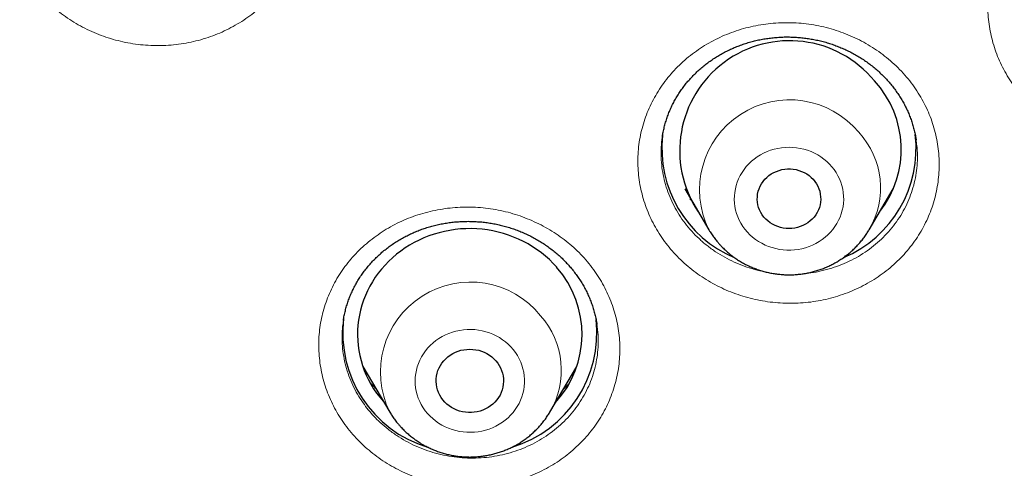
# Model space of a CAD drawing. Header units: millimetres. Extents: x 8 to 436, y 12 to 764.
# Tile 466 of 656: x 196.23 to 209.38, y 685.33 to 691.32. Entities that reach past the tile are written whole.
import ezdxf

# ---------------------------------------------------------------- set-up
doc = ezdxf.new("R2010")
doc.units = ezdxf.units.MM

msp = doc.modelspace()

# ---------------------------------------------------------------- linework, layer by layer
at = {"color": 7, "linetype": 'Continuous', "lineweight": 30}
for p, q in [((204.811, 689.757), (204.811, 689.755)), ((208.198, 689.715), (208.198, 689.716)), ((205.11, 689.059), (205.432, 688.513)), ((207.571, 688.513), (207.894, 689.059)), ((205.202, 688.903), (205.177, 688.927)), ((205.433, 688.511), (205.432, 688.513)), ((207.571, 688.513), (207.57, 688.51)), ((203.935, 687.25), (203.935, 687.253)), ((200.81, 686.691), (201.169, 686.081)), ((203.309, 686.081), (203.668, 686.691)), ((201.171, 686.078), (201.169, 686.081))]:
    msp.add_line(p, q, dxfattribs=at)
at = {"color": 252, "linetype": 'Continuous', "lineweight": 0}
msp.add_line((207.826, 688.923), (207.794, 688.89), dxfattribs=at)
at = {"color": 252, "linetype": 'Continuous', "lineweight": 0, "flags": 128}
for points in [[(205.946, 688.483), (205.98, 688.448), (206.016, 688.415), (206.055, 688.385), (206.096, 688.357), (206.139, 688.333), (206.183, 688.31), (206.23, 688.291), (206.277, 688.275), (206.325, 688.262), (206.375, 688.252), (206.425, 688.246), (206.475, 688.242), (206.525, 688.242), (206.576, 688.245), (206.626, 688.252), (206.675, 688.261), (206.724, 688.274), (206.771, 688.29), (206.817, 688.309), (206.862, 688.331), (206.905, 688.356), (206.946, 688.383), (206.985, 688.414), (207.022, 688.446), (207.056, 688.481), (207.087, 688.518), (207.116, 688.557), (207.142, 688.598), (207.165, 688.64), (207.184, 688.684), (207.2, 688.728), (207.213, 688.774), (207.223, 688.821), (207.229, 688.868), (207.232, 688.915), (207.231, 688.962), (207.227, 689.01), (207.219, 689.056), (207.208, 689.103), (207.194, 689.148), (207.176, 689.192), (207.155, 689.235), (207.131, 689.277), (207.104, 689.317), (207.074, 689.355), (207.041, 689.391), (207.006, 689.425), (206.968, 689.457), (206.928, 689.486), (206.886, 689.512), (206.842, 689.535), (206.797, 689.556), (206.75, 689.574), (206.702, 689.588), (206.653, 689.6), (206.604, 689.608), (206.554, 689.613), (206.503, 689.615), (206.453, 689.613), (206.403, 689.608), (206.353, 689.6), (206.304, 689.589), (206.256, 689.575), (206.209, 689.557), (206.163, 689.537), (206.12, 689.513), (206.078, 689.487), (206.038, 689.458), (206, 689.427), (205.964, 689.393), (205.931, 689.357), (205.901, 689.319), (205.874, 689.279), (205.85, 689.238), (205.829, 689.195), (205.811, 689.151), (205.796, 689.105), (205.785, 689.059), (205.777, 689.012), (205.772, 688.965), (205.771, 688.918), (205.774, 688.87), (205.78, 688.823), (205.789, 688.777), (205.802, 688.731), (205.818, 688.686), (205.838, 688.642), (205.86, 688.6), (205.886, 688.559), (205.914, 688.52), (205.946, 688.483)], [(201.674, 686.061), (201.708, 686.026), (201.744, 685.993), (201.782, 685.962), (201.822, 685.933), (201.865, 685.908), (201.909, 685.885), (201.954, 685.865), (202.002, 685.848), (202.05, 685.834), (202.099, 685.823), (202.149, 685.816), (202.199, 685.811), (202.249, 685.811), (202.3, 685.813), (202.35, 685.818), (202.399, 685.827), (202.448, 685.839), (202.496, 685.854), (202.542, 685.872), (202.588, 685.894), (202.631, 685.918), (202.673, 685.944), (202.712, 685.974), (202.749, 686.006), (202.784, 686.04), (202.817, 686.076), (202.846, 686.115), (202.873, 686.155), (202.896, 686.197), (202.917, 686.24), (202.934, 686.285), (202.948, 686.33), (202.958, 686.377), (202.965, 686.424), (202.969, 686.471), (202.969, 686.518), (202.966, 686.566), (202.959, 686.613), (202.949, 686.659), (202.935, 686.705), (202.918, 686.749), (202.898, 686.793), (202.875, 686.835), (202.849, 686.875), (202.819, 686.914), (202.787, 686.95), (202.753, 686.985), (202.716, 687.017), (202.676, 687.047), (202.635, 687.074), (202.592, 687.098), (202.547, 687.119), (202.5, 687.138), (202.453, 687.153), (202.404, 687.166), (202.354, 687.175), (202.304, 687.181), (202.254, 687.183), (202.204, 687.182), (202.153, 687.179), (202.104, 687.171), (202.054, 687.161), (202.006, 687.147), (201.959, 687.131), (201.913, 687.111), (201.869, 687.088), (201.826, 687.063), (201.786, 687.035), (201.747, 687.004), (201.711, 686.971), (201.677, 686.936), (201.647, 686.898), (201.619, 686.859), (201.593, 686.818), (201.571, 686.775), (201.553, 686.731), (201.537, 686.686), (201.525, 686.64), (201.516, 686.594), (201.511, 686.546), (201.509, 686.499), (201.51, 686.452), (201.515, 686.405), (201.524, 686.358), (201.536, 686.312), (201.551, 686.267), (201.569, 686.223), (201.591, 686.18), (201.616, 686.139), (201.644, 686.099), (201.674, 686.061)], [(201.182, 686.06), (201.182, 686.06), (201.171, 686.078)]]:
    msp.add_lwpolyline(points, dxfattribs=at)
at = {"color": 7, "linetype": 'Continuous', "lineweight": 30, "flags": 128}
for points in [[(206.824, 689.187), (206.848, 689.158), (206.869, 689.127), (206.886, 689.095), (206.901, 689.062), (206.912, 689.027), (206.92, 688.991), (206.924, 688.955), (206.925, 688.919), (206.923, 688.883), (206.917, 688.847), (206.907, 688.812), (206.894, 688.778), (206.878, 688.745), (206.859, 688.714), (206.836, 688.684), (206.811, 688.656), (206.784, 688.631), (206.754, 688.608), (206.722, 688.588), (206.688, 688.571), (206.653, 688.556), (206.616, 688.545), (206.578, 688.537), (206.54, 688.532), (206.502, 688.53), (206.463, 688.532), (206.425, 688.537), (206.387, 688.545), (206.351, 688.556), (206.315, 688.571), (206.281, 688.588), (206.249, 688.608), (206.22, 688.631), (206.192, 688.656), (206.167, 688.684), (206.145, 688.714), (206.125, 688.745), (206.109, 688.778), (206.096, 688.812), (206.087, 688.847), (206.081, 688.883), (206.078, 688.919), (206.079, 688.955), (206.083, 688.991), (206.091, 689.027), (206.102, 689.062), (206.117, 689.095), (206.135, 689.127), (206.155, 689.158), (206.179, 689.187), (206.205, 689.213), (206.234, 689.237), (206.265, 689.259), (206.298, 689.278), (206.333, 689.293), (206.369, 689.306), (206.406, 689.316), (206.444, 689.323), (206.482, 689.326), (206.521, 689.326), (206.559, 689.323), (206.597, 689.316), (206.634, 689.306), (206.67, 689.293), (206.705, 689.278), (206.738, 689.259), (206.769, 689.237), (206.798, 689.213), (206.824, 689.187)], [(203.399, 688.014), (203.351, 688.065), (203.301, 688.115), (203.249, 688.162), (203.194, 688.206), (203.137, 688.248), (203.078, 688.288), (203.017, 688.324), (202.954, 688.358), (202.89, 688.389), (202.824, 688.417), (202.756, 688.442), (202.688, 688.464), (202.618, 688.483), (202.547, 688.499), (202.476, 688.511), (202.404, 688.52), (202.332, 688.526), (202.259, 688.529), (202.187, 688.528), (202.115, 688.524), (202.043, 688.517), (201.971, 688.506), (201.9, 688.492), (201.83, 688.475), (201.761, 688.455), (201.692, 688.432), (201.626, 688.406), (201.56, 688.376), (201.496, 688.344), (201.434, 688.309), (201.374, 688.271), (201.316, 688.23), (201.26, 688.187), (201.206, 688.141), (201.155, 688.093), (201.106, 688.043), (201.06, 687.99), (201.016, 687.936), (200.976, 687.879), (200.938, 687.821), (200.904, 687.761), (200.872, 687.7), (200.844, 687.637), (200.819, 687.573), (200.797, 687.508), (200.779, 687.442), (200.764, 687.375), (200.753, 687.308), (200.745, 687.241), (200.74, 687.173), (200.739, 687.104), (200.742, 687.036), (200.748, 686.968), (200.757, 686.901), (200.77, 686.834), (200.787, 686.768), (200.806, 686.702), (200.829, 686.637), (200.856, 686.574), (200.886, 686.512), (200.918, 686.451), (200.954, 686.392), (200.993, 686.334), (201.035, 686.279), (201.08, 686.225), (201.095, 686.208)], [(202.587, 686.765), (202.611, 686.735), (202.632, 686.703), (202.65, 686.67), (202.664, 686.635), (202.676, 686.599), (202.684, 686.563), (202.688, 686.525), (202.689, 686.488), (202.686, 686.451), (202.68, 686.414), (202.671, 686.377), (202.658, 686.342), (202.642, 686.308), (202.622, 686.275), (202.6, 686.244), (202.575, 686.215), (202.547, 686.188), (202.517, 686.164), (202.484, 686.142), (202.45, 686.123), (202.414, 686.107), (202.377, 686.094), (202.338, 686.084), (202.299, 686.078), (202.26, 686.074), (202.22, 686.074), (202.18, 686.078), (202.141, 686.084), (202.103, 686.094), (202.065, 686.107), (202.029, 686.123), (201.995, 686.142), (201.962, 686.163), (201.932, 686.188), (201.904, 686.214), (201.879, 686.243), (201.857, 686.274), (201.837, 686.307), (201.821, 686.341), (201.808, 686.376), (201.798, 686.413), (201.792, 686.45), (201.789, 686.487), (201.79, 686.524), (201.794, 686.562), (201.802, 686.598), (201.813, 686.634), (201.828, 686.669), (201.846, 686.702), (201.867, 686.734), (201.89, 686.764), (201.917, 686.792), (201.946, 686.818), (201.977, 686.841), (202.011, 686.861), (202.046, 686.879), (202.083, 686.893), (202.12, 686.905), (202.159, 686.913), (202.199, 686.918), (202.238, 686.92), (202.278, 686.918), (202.318, 686.913), (202.357, 686.905), (202.394, 686.894), (202.431, 686.879), (202.466, 686.862), (202.5, 686.841), (202.531, 686.818), (202.56, 686.793), (202.587, 686.765)]]:
    msp.add_lwpolyline(points, dxfattribs=at)
at = {"color": 7, "linetype": 'Continuous', "lineweight": 30}
for centre, radius, start, end in [((206.509, 689.569), 1.467, 39.3545, 213.7053), ((206.655, 689.586), 1.346, 321.9132, 42.7385), ((206.386, 689.6), 1.582, 173.6728, 247.3288), ((206.617, 689.6), 1.582, 292.7793, 6.6884), ((202.39, 687.119), 1.348, 317.4631, 41.5745), ((202.135, 687.137), 1.593, 173.0275, 253.2314), ((202.339, 687.14), 1.597, 286.9807, 6.2789)]:
    msp.add_arc(centre, radius, start, end, dxfattribs=at)
at = {"color": 252, "linetype": 'Continuous', "lineweight": 0}
for centre, radius, start, end in [((206.509, 689.046), 1.202, 39.7668, 206.3464), ((206.628, 689.071), 1.096, 329.4124, 42.7757), ((202.247, 686.614), 1.202, 38.7955, 206.2832), ((202.366, 686.639), 1.095, 329.4246, 41.6655)]:
    msp.add_arc(centre, radius, start, end, dxfattribs=at)
at = {"color": 7, "linetype": 'Continuous', "lineweight": 30}
for points, knots in [([(228.82, 667.839), (227.618, 667.945), (225.213, 668.158), (221.655, 668.822), (218.163, 669.733), (214.788, 670.9), (211.549, 672.303), (208.463, 673.927), (205.522, 675.774), (202.745, 677.831), (200.147, 680.088), (197.747, 682.528), (195.557, 685.138), (193.592, 687.902), (191.863, 690.802), (190.383, 693.82), (189.158, 696.939), (188.198, 700.138), (187.508, 703.397), (187.093, 706.698), (186.954, 710.019), (187.093, 713.34), (187.508, 716.641), (188.198, 719.901), (189.158, 723.1), (190.383, 726.218), (191.863, 729.236), (193.592, 732.136), (195.557, 734.9), (197.747, 737.51), (200.147, 739.951), (202.745, 742.207), (205.522, 744.265), (208.463, 746.111), (211.549, 747.735), (214.762, 749.127), (218.08, 750.277), (221.484, 751.179), (224.953, 751.828), (228.466, 752.218), (232, 752.349), (235.534, 752.218), (239.047, 751.828), (242.516, 751.179), (245.92, 750.277), (249.238, 749.127), (252.451, 747.735), (255.537, 746.111), (258.478, 744.265), (261.255, 742.207), (263.853, 739.951), (266.253, 737.51), (268.443, 734.9), (270.408, 732.136), (272.137, 729.236), (273.617, 726.218), (274.842, 723.1), (275.802, 719.901), (276.492, 716.641), (276.907, 713.34), (277.046, 710.019), (276.907, 706.698), (276.492, 703.397), (275.802, 700.138), (274.842, 696.939), (273.617, 693.82), (272.137, 690.802), (270.408, 687.902), (268.443, 685.138), (266.253, 682.528), (263.853, 680.088), (261.255, 677.831), (258.478, 675.774), (255.537, 673.927), (252.451, 672.303), (249.212, 670.9), (245.837, 669.733), (242.345, 668.822), (238.787, 668.158), (236.382, 667.945), (235.18, 667.839)], [0, 0, 0, 0, 0.013106, 0.026212, 0.039318, 0.052424, 0.065212, 0.078, 0.090788, 0.103576, 0.116364, 0.129151, 0.141939, 0.154727, 0.167515, 0.180303, 0.193091, 0.205879, 0.218667, 0.231454, 0.244242, 0.25703, 0.269818, 0.282606, 0.295394, 0.308182, 0.32097, 0.333758, 0.346545, 0.359333, 0.372121, 0.384909, 0.397697, 0.410485, 0.423273, 0.436061, 0.448848, 0.461636, 0.474424, 0.487212, 0.5, 0.512788, 0.525576, 0.538364, 0.551152, 0.563939, 0.576727, 0.589515, 0.602303, 0.615091, 0.627879, 0.640667, 0.653455, 0.666242, 0.67903, 0.691818, 0.704606, 0.717394, 0.730182, 0.74297, 0.755758, 0.768546, 0.781333, 0.794121, 0.806909, 0.819697, 0.832485, 0.845273, 0.858061, 0.870849, 0.883636, 0.896424, 0.909212, 0.922, 0.934788, 0.947576, 0.960682, 0.973788, 0.986894, 1, 1, 1, 1]), ([(184.502, 710.809), (184.502, 710.793), (184.502, 710.759), (184.501, 710.704), (184.501, 710.643), (184.501, 710.579), (184.502, 710.511), (184.502, 710.44), (184.502, 710.367), (184.503, 710.297), (184.503, 710.219), (184.504, 710.135), (184.505, 710.046), (184.506, 709.972), (184.507, 709.912), (184.508, 709.866), (184.509, 709.828), (184.51, 709.791), (184.51, 709.751), (184.511, 709.704), (184.513, 709.646), (184.514, 709.576), (184.516, 709.499), (184.518, 709.419), (184.521, 709.34), (184.523, 709.262), (184.526, 709.172), (184.53, 709.07), (184.534, 708.956), (184.539, 708.836), (184.545, 708.707), (184.551, 708.564), (184.559, 708.412), (184.568, 708.251), (184.577, 708.081), (184.587, 707.933), (184.595, 707.812), (184.601, 707.724), (184.606, 707.646), (184.611, 707.577), (184.615, 707.518), (184.619, 707.469), (184.622, 707.429), (184.624, 707.399), (184.626, 707.372), (184.628, 707.344), (184.631, 707.31), (184.634, 707.27), (184.638, 707.223), (184.642, 707.167), (184.648, 707.104), (184.654, 707.033), (184.661, 706.953), (184.668, 706.864), (184.677, 706.765), (184.687, 706.657), (184.698, 706.542), (184.71, 706.42), (184.734, 706.188), (184.771, 705.842), (184.826, 705.382), (184.873, 705.022), (184.908, 704.764), (184.93, 704.611), (184.952, 704.459), (184.974, 704.314), (184.994, 704.179), (185.013, 704.056), (185.029, 703.958), (185.041, 703.881), (185.05, 703.824), (185.059, 703.772), (185.066, 703.726), (185.072, 703.689), (185.077, 703.662), (185.08, 703.644), (185.083, 703.627), (185.086, 703.608), (185.091, 703.579), (185.098, 703.537), (185.107, 703.481), (185.119, 703.414), (185.132, 703.336), (185.148, 703.248), (185.164, 703.154), (185.182, 703.056), (185.2, 702.957), (185.234, 702.772), (185.286, 702.5), (185.37, 702.077), (185.473, 701.587), (185.598, 701.031), (185.72, 700.518), (185.838, 700.052), (185.918, 699.743), (185.971, 699.547), (185.993, 699.465), (186.014, 699.388), (186.033, 699.317), (186.052, 699.249), (186.07, 699.185), (186.087, 699.126), (186.1, 699.078), (186.11, 699.044), (186.116, 699.021), (186.12, 699.006), (186.125, 698.991), (186.13, 698.971), (186.138, 698.943), (186.15, 698.904), (186.163, 698.855), (186.18, 698.798), (186.199, 698.733), (186.221, 698.656), (186.248, 698.565), (186.279, 698.46), (186.313, 698.345), (186.351, 698.222), (186.389, 698.096), (186.45, 697.9), (186.532, 697.641), (186.635, 697.32), (186.739, 697.01), (186.841, 696.711), (186.941, 696.422), (187.041, 696.144), (187.138, 695.876), (187.223, 695.649), (187.294, 695.46), (187.352, 695.308), (187.409, 695.16), (187.465, 695.017), (187.52, 694.878), (187.573, 694.745), (187.625, 694.617), (187.673, 694.498), (187.718, 694.387), (187.76, 694.286), (187.801, 694.188), (187.84, 694.095), (187.876, 694.008), (187.908, 693.933), (187.933, 693.874), (187.953, 693.829), (187.967, 693.795), (187.978, 693.769), (187.988, 693.747), (187.997, 693.725), (188.01, 693.696), (188.025, 693.66), (188.045, 693.616), (188.067, 693.564), (188.093, 693.505), (188.12, 693.442), (188.149, 693.376), (188.179, 693.31), (188.233, 693.188), (188.314, 693.008), (188.423, 692.768), (188.538, 692.521), (188.658, 692.266), (188.784, 692.003), (188.924, 691.718), (189.077, 691.41), (189.244, 691.081), (189.418, 690.745), (189.607, 690.39), (189.81, 690.015), (189.985, 689.701), (190.118, 689.465), (190.206, 689.311), (190.292, 689.161), (190.381, 689.009), (190.47, 688.856), (190.562, 688.702), (190.649, 688.556), (190.731, 688.419), (190.809, 688.291), (190.873, 688.187), (190.922, 688.107), (190.958, 688.049), (190.99, 687.998), (191.017, 687.954), (191.038, 687.92), (191.055, 687.892), (191.071, 687.867), (191.089, 687.838), (191.111, 687.803), (191.137, 687.761), (191.169, 687.711), (191.208, 687.649), (191.254, 687.577), (191.305, 687.497), (191.362, 687.408), (191.424, 687.311), (191.493, 687.205), (191.567, 687.092), (191.646, 686.97), (191.732, 686.841), (191.824, 686.703), (191.922, 686.557), (192.046, 686.374), (192.195, 686.157), (192.367, 685.909), (192.615, 685.558), (192.941, 685.107), (193.349, 684.559), (193.68, 684.129), (193.93, 683.811), (194.096, 683.602), (194.263, 683.395), (194.431, 683.189), (194.597, 682.988), (194.764, 682.788), (194.929, 682.592), (195.092, 682.401), (195.25, 682.219), (195.372, 682.078), (195.461, 681.977), (195.518, 681.912), (195.574, 681.849), (195.629, 681.787), (195.681, 681.729), (195.729, 681.675), (195.771, 681.628), (195.807, 681.588), (195.837, 681.555), (195.86, 681.53), (195.877, 681.511), (195.893, 681.493), (195.912, 681.472), (195.934, 681.448), (195.964, 681.415), (196.002, 681.373), (196.051, 681.319), (196.107, 681.258), (196.171, 681.189), (196.243, 681.111), (196.324, 681.024), (196.412, 680.93), (196.508, 680.827), (196.604, 680.726), (196.699, 680.626), (196.792, 680.529), (196.89, 680.428), (196.992, 680.322), (197.17, 680.14), (197.42, 679.886), (197.744, 679.566), (198.111, 679.209), (198.523, 678.818), (198.98, 678.396), (199.436, 677.985), (199.893, 677.586), (200.348, 677.197), (200.803, 676.82), (201.182, 676.513), (201.483, 676.274), (201.702, 676.102), (201.912, 675.939), (202.113, 675.785), (202.304, 675.64), (202.482, 675.506), (202.649, 675.383), (202.802, 675.27), (202.947, 675.164), (203.084, 675.065), (203.196, 674.984), (203.285, 674.92), (203.354, 674.871), (203.417, 674.826), (203.474, 674.786), (203.522, 674.752), (203.561, 674.724), (203.592, 674.702), (203.617, 674.685), (203.639, 674.67), (203.662, 674.653), (203.689, 674.634), (203.726, 674.609), (203.772, 674.577), (203.83, 674.537), (203.897, 674.49), (203.974, 674.437), (204.061, 674.377), (204.158, 674.311), (204.265, 674.238), (204.382, 674.159), (204.509, 674.074), (204.646, 673.983), (204.793, 673.885), (204.947, 673.784), (205.108, 673.68), (205.275, 673.572), (205.451, 673.46), (205.636, 673.343), (205.831, 673.221), (206.036, 673.094), (206.25, 672.963), (206.477, 672.826), (206.719, 672.681), (206.975, 672.531), (207.242, 672.376), (207.519, 672.217), (207.809, 672.054), (208.109, 671.888), (208.421, 671.718), (208.744, 671.546), (209.079, 671.37), (209.426, 671.191), (209.784, 671.011), (210.119, 670.845), (210.334, 670.741), (210.426, 670.697)], [0, 0, 0, 0, 0.000894, 0.001956, 0.003195, 0.004397, 0.005735, 0.007208, 0.008683, 0.010087, 0.01142, 0.013371, 0.015146, 0.016745, 0.01782, 0.018734, 0.019488, 0.020154, 0.020952, 0.021897, 0.022989, 0.024447, 0.026067, 0.027679, 0.029265, 0.030824, 0.032356, 0.034708, 0.036995, 0.039236, 0.04192, 0.044789, 0.047842, 0.05108, 0.054503, 0.05811, 0.060052, 0.061825, 0.063405, 0.064791, 0.065984, 0.066967, 0.067763, 0.068373, 0.068811, 0.069406, 0.070057, 0.070861, 0.071822, 0.072941, 0.074216, 0.075649, 0.07724, 0.079074, 0.081082, 0.083262, 0.085614, 0.088108, 0.09063, 0.099764, 0.109103, 0.118645, 0.121741, 0.124858, 0.127995, 0.130996, 0.133746, 0.136246, 0.138495, 0.139756, 0.140921, 0.141992, 0.142965, 0.143764, 0.144245, 0.144597, 0.144898, 0.145281, 0.145748, 0.146682, 0.147835, 0.149208, 0.1508, 0.152612, 0.154589, 0.156612, 0.158641, 0.160676, 0.167996, 0.175394, 0.186756, 0.19827, 0.209853, 0.218584, 0.22735, 0.229108, 0.230852, 0.232473, 0.233949, 0.235279, 0.236737, 0.237967, 0.23897, 0.239745, 0.240131, 0.240419, 0.240654, 0.241061, 0.24167, 0.242449, 0.243507, 0.244715, 0.246073, 0.247582, 0.249574, 0.251778, 0.254196, 0.256825, 0.259519, 0.262184, 0.269177, 0.275959, 0.282529, 0.288887, 0.295034, 0.30097, 0.306694, 0.312207, 0.315564, 0.318838, 0.322028, 0.325127, 0.328076, 0.331024, 0.333787, 0.336365, 0.338758, 0.340966, 0.34299, 0.345137, 0.347028, 0.348662, 0.350039, 0.3509, 0.351617, 0.352233, 0.352585, 0.353058, 0.353689, 0.354479, 0.355447, 0.35658, 0.357878, 0.359297, 0.360737, 0.362194, 0.363667, 0.368759, 0.374039, 0.379506, 0.385161, 0.391003, 0.397004, 0.40423, 0.411621, 0.419176, 0.426896, 0.435738, 0.444787, 0.448398, 0.451974, 0.455417, 0.458725, 0.462487, 0.466059, 0.46944, 0.472631, 0.47563, 0.478439, 0.479885, 0.48127, 0.482489, 0.483499, 0.484334, 0.484938, 0.48541, 0.486126, 0.486958, 0.487929, 0.489041, 0.490547, 0.492251, 0.494154, 0.496255, 0.498555, 0.501053, 0.50375, 0.506645, 0.509739, 0.513031, 0.516521, 0.52021, 0.526226, 0.532237, 0.538238, 0.551838, 0.565383, 0.578876, 0.584161, 0.589439, 0.594708, 0.599969, 0.605183, 0.610223, 0.615407, 0.620382, 0.625146, 0.6297, 0.631431, 0.63313, 0.634797, 0.636431, 0.638027, 0.639468, 0.640704, 0.641737, 0.642653, 0.643313, 0.643766, 0.644211, 0.644739, 0.645386, 0.646152, 0.647365, 0.648791, 0.650431, 0.652285, 0.654391, 0.656719, 0.659269, 0.66204, 0.665032, 0.667538, 0.670181, 0.672961, 0.675877, 0.678914, 0.687963, 0.69693, 0.705815, 0.718193, 0.73041, 0.742464, 0.754357, 0.766088, 0.777658, 0.789065, 0.79476, 0.800203, 0.805394, 0.810334, 0.815022, 0.819459, 0.823412, 0.827141, 0.830646, 0.833928, 0.836987, 0.838722, 0.840376, 0.841915, 0.843269, 0.844435, 0.845413, 0.846059, 0.846641, 0.847166, 0.847657, 0.848291, 0.849103, 0.850242, 0.85161, 0.853209, 0.855036, 0.857094, 0.859381, 0.861899, 0.864645, 0.867622, 0.870828, 0.874264, 0.87793, 0.881588, 0.88545, 0.889515, 0.893783, 0.898255, 0.90293, 0.907808, 0.91289, 0.918431, 0.924195, 0.930183, 0.936393, 0.942827, 0.949483, 0.956363, 0.963465, 0.97079, 0.978339, 0.98611, 0.994104, 1, 1, 1, 1]), ([(204.81, 689.755), (204.813, 689.77), (204.819, 689.808), (204.832, 689.867), (204.849, 689.932), (204.869, 689.997), (204.892, 690.061), (204.917, 690.123), (204.946, 690.184), (204.977, 690.244), (205.012, 690.302), (205.048, 690.359), (205.088, 690.414), (205.13, 690.469), (205.175, 690.521), (205.223, 690.572), (205.272, 690.621), (205.324, 690.668), (205.377, 690.712), (205.433, 690.754), (205.49, 690.793), (205.549, 690.831), (205.61, 690.866), (205.673, 690.899), (205.738, 690.93), (205.804, 690.958), (205.871, 690.983), (205.939, 691.006), (206.008, 691.026), (206.078, 691.043), (206.148, 691.057), (206.22, 691.069), (206.291, 691.077), (206.364, 691.083), (206.436, 691.087), (206.509, 691.087), (206.582, 691.084), (206.654, 691.079), (206.727, 691.071), (206.798, 691.06), (206.87, 691.046), (206.94, 691.03), (207.01, 691.011), (207.079, 690.989), (207.146, 690.964), (207.213, 690.937), (207.279, 690.907), (207.343, 690.875), (207.405, 690.841), (207.466, 690.804), (207.525, 690.764), (207.583, 690.723), (207.638, 690.679), (207.691, 690.633), (207.743, 690.585), (207.792, 690.535), (207.838, 690.484), (207.883, 690.43), (207.924, 690.375), (207.964, 690.319), (208, 690.261), (208.035, 690.201), (208.066, 690.141), (208.094, 690.079), (208.12, 690.016), (208.143, 689.952), (208.162, 689.888), (208.179, 689.823), (208.191, 689.765), (208.197, 689.73), (208.199, 689.716)], [0, 0, 0, 0, 0.010598, 0.025654, 0.040773, 0.055924, 0.071072, 0.086175, 0.101201, 0.116119, 0.130979, 0.145827, 0.160769, 0.175776, 0.190817, 0.20586, 0.220861, 0.235788, 0.25061, 0.265365, 0.280068, 0.294882, 0.309743, 0.32463, 0.339525, 0.354399, 0.369233, 0.384008, 0.398734, 0.413408, 0.428175, 0.442932, 0.457683, 0.472434, 0.48719, 0.501955, 0.516735, 0.531534, 0.546282, 0.560997, 0.5757, 0.5904, 0.605103, 0.619816, 0.634545, 0.649297, 0.66408, 0.678861, 0.693572, 0.708317, 0.723084, 0.737868, 0.752668, 0.767477, 0.782294, 0.797115, 0.811931, 0.826723, 0.841545, 0.856398, 0.871277, 0.88618, 0.901102, 0.916039, 0.930987, 0.945946, 0.960899, 0.975876, 0.990862, 1, 1, 1, 1]), ([(207.824, 688.92), (207.817, 688.913), (207.807, 688.902), (207.796, 688.892), (207.793, 688.889)], [0, 0, 0, 0, 0.740964, 1, 1, 1, 1]), ([(200.55, 687.302), (200.551, 687.308), (200.554, 687.336), (200.564, 687.385), (200.58, 687.45), (200.598, 687.514), (200.62, 687.578), (200.644, 687.64), (200.672, 687.702), (200.702, 687.762), (200.735, 687.821), (200.771, 687.879), (200.809, 687.935), (200.85, 687.989), (200.894, 688.042), (200.94, 688.094), (200.989, 688.143), (201.039, 688.19), (201.092, 688.236), (201.147, 688.278), (201.203, 688.319), (201.262, 688.357), (201.322, 688.393), (201.384, 688.427), (201.448, 688.459), (201.514, 688.488), (201.58, 688.514), (201.648, 688.537), (201.716, 688.558), (201.785, 688.576), (201.855, 688.592), (201.926, 688.604), (201.998, 688.614), (202.07, 688.621), (202.143, 688.625), (202.216, 688.627), (202.289, 688.625), (202.361, 688.621), (202.433, 688.614), (202.504, 688.604), (202.576, 688.592), (202.646, 688.576), (202.717, 688.558), (202.786, 688.537), (202.855, 688.514), (202.922, 688.488), (202.988, 688.459), (203.053, 688.428), (203.116, 688.394), (203.177, 688.358), (203.237, 688.32), (203.295, 688.279), (203.351, 688.237), (203.405, 688.192), (203.458, 688.145), (203.508, 688.096), (203.545, 688.055), (203.566, 688.032), (203.572, 688.025)], [0, 0, 0, 0, 0.004775, 0.02333, 0.04188, 0.060427, 0.078974, 0.097523, 0.116075, 0.134633, 0.153191, 0.17172, 0.190092, 0.208532, 0.227018, 0.245525, 0.264026, 0.282489, 0.300888, 0.319199, 0.337433, 0.355611, 0.373862, 0.392204, 0.410601, 0.429012, 0.447386, 0.465678, 0.48385, 0.501907, 0.519962, 0.538098, 0.556339, 0.574647, 0.592981, 0.611295, 0.629543, 0.647684, 0.665701, 0.683717, 0.701834, 0.720022, 0.738259, 0.756523, 0.774787, 0.793023, 0.81121, 0.829328, 0.847407, 0.86561, 0.883797, 0.901983, 0.920181, 0.938397, 0.956642, 0.974928, 0.993266, 1, 1, 1, 1]), ([(205.433, 688.511), (205.436, 688.507), (205.448, 688.484), (205.474, 688.446), (205.509, 688.397), (205.543, 688.355), (205.566, 688.329), (205.575, 688.318)], [0, 0, 0, 0, 0.0690871, 0.3202727, 0.57171, 0.8234132, 1, 1, 1, 1]), ([(205.575, 688.318), (205.585, 688.308), (205.608, 688.283), (205.647, 688.245), (205.693, 688.205), (205.74, 688.166), (205.79, 688.131), (205.842, 688.097), (205.895, 688.066), (205.95, 688.038), (206.006, 688.013), (206.064, 687.99), (206.122, 687.97), (206.182, 687.953), (206.242, 687.939), (206.304, 687.928), (206.365, 687.92), (206.428, 687.915), (206.49, 687.912), (206.552, 687.913), (206.614, 687.917), (206.676, 687.924), (206.738, 687.934), (206.799, 687.947), (206.859, 687.963), (206.918, 687.982), (206.976, 688.004), (207.033, 688.029), (207.089, 688.056), (207.143, 688.086), (207.196, 688.119), (207.246, 688.154), (207.295, 688.192), (207.342, 688.231), (207.386, 688.274), (207.428, 688.318), (207.468, 688.364), (207.505, 688.412), (207.54, 688.461), (207.56, 688.494), (207.57, 688.51)], [0, 0, 0, 0, 0.018013, 0.044396, 0.070797, 0.097229, 0.123689, 0.150179, 0.176697, 0.203242, 0.229813, 0.256407, 0.283024, 0.309661, 0.336316, 0.362988, 0.389675, 0.416373, 0.443082, 0.469798, 0.49652, 0.523243, 0.549967, 0.576688, 0.603404, 0.630113, 0.656811, 0.683498, 0.710169, 0.736823, 0.763457, 0.79007, 0.816658, 0.843221, 0.869756, 0.896261, 0.922737, 0.949181, 0.975595, 1, 1, 1, 1]), ([(203.572, 688.025), (203.579, 688.017), (203.602, 687.99), (203.638, 687.946), (203.678, 687.89), (203.716, 687.833), (203.752, 687.775), (203.785, 687.715), (203.815, 687.654), (203.842, 687.592), (203.866, 687.529), (203.888, 687.465), (203.906, 687.4), (203.922, 687.335), (203.931, 687.285), (203.935, 687.257), (203.936, 687.251)], [0, 0, 0, 0, 0.0381955, 0.1161586, 0.1940287, 0.271935, 0.3499132, 0.4280041, 0.5062502, 0.5846915, 0.6633659, 0.7422314, 0.8204201, 0.8989897, 0.9779124, 1, 1, 1, 1]), ([(200.981, 686.402), (200.973, 686.408), (200.95, 686.429), (200.927, 686.451), (200.912, 686.466)], [0, 0, 0, 0, 0.301156, 1, 1, 1, 1]), ([(203.561, 686.454), (203.555, 686.448), (203.532, 686.426), (203.508, 686.402), (203.489, 686.386), (203.488, 686.385)], [0, 0, 0, 0, 0.252329, 0.953515, 1, 1, 1, 1]), ([(201.172, 686.078), (201.181, 686.063), (201.2, 686.031), (201.233, 685.984), (201.266, 685.94), (201.289, 685.914), (201.298, 685.904)], [0, 0, 0, 0, 0.242142, 0.522561, 0.803271, 1, 1, 1, 1]), ([(201.298, 685.904), (201.307, 685.893), (201.33, 685.868), (201.368, 685.829), (201.413, 685.788), (201.46, 685.749), (201.509, 685.712), (201.56, 685.678), (201.613, 685.646), (201.667, 685.617), (201.723, 685.59), (201.78, 685.567), (201.838, 685.546), (201.897, 685.528), (201.958, 685.512), (202.019, 685.5), (202.08, 685.491), (202.142, 685.485), (202.204, 685.481), (202.267, 685.481), (202.329, 685.484), (202.391, 685.49), (202.453, 685.499), (202.514, 685.511), (202.574, 685.526), (202.634, 685.544), (202.693, 685.564), (202.75, 685.588), (202.806, 685.614), (202.861, 685.643), (202.914, 685.675), (202.965, 685.709), (203.015, 685.746), (203.062, 685.785), (203.107, 685.826), (203.151, 685.87), (203.191, 685.915), (203.23, 685.963), (203.265, 686.012), (203.292, 686.052), (203.305, 686.076), (203.309, 686.082)], [0, 0, 0, 0, 0.01782, 0.043892, 0.069982, 0.096101, 0.12225, 0.148428, 0.174634, 0.200867, 0.227126, 0.25341, 0.279716, 0.306042, 0.332388, 0.358751, 0.385129, 0.411519, 0.43792, 0.46433, 0.490746, 0.517165, 0.543585, 0.570003, 0.596417, 0.622825, 0.649224, 0.675611, 0.701985, 0.728342, 0.754681, 0.780998, 0.807293, 0.833563, 0.859806, 0.886021, 0.912207, 0.938362, 0.964486, 0.990578, 1, 1, 1, 1])]:
    msp.add_open_spline(points, degree=3, knots=knots, dxfattribs=at)
at = {"color": 252, "linetype": 'Continuous', "lineweight": 0}
for points, knots in [([(228.539, 686.054), (227.824, 686.163), (226.395, 686.381), (224.299, 686.925), (222.312, 687.604), (220.445, 688.414), (218.701, 689.331), (217.039, 690.374), (215.47, 691.537), (214.002, 692.812), (212.646, 694.191), (211.408, 695.666), (210.298, 697.227), (209.322, 698.866), (208.485, 700.571), (207.793, 702.333), (207.251, 704.141), (206.861, 705.983), (206.626, 707.848), (206.547, 709.724), (206.626, 711.601), (206.861, 713.466), (207.251, 715.308), (207.793, 717.115), (208.485, 718.877), (209.322, 720.583), (210.298, 722.221), (211.408, 723.783), (212.646, 725.257), (214.002, 726.637), (215.47, 727.911), (217.039, 729.074), (218.701, 730.117), (220.445, 731.035), (222.26, 731.821), (224.135, 732.471), (226.058, 732.981), (228.018, 733.347), (230.003, 733.568), (232, 733.642), (233.997, 733.568), (235.982, 733.347), (237.942, 732.981), (239.865, 732.471), (241.74, 731.821), (243.555, 731.035), (245.299, 730.117), (246.961, 729.074), (248.53, 727.911), (249.998, 726.637), (251.354, 725.257), (252.592, 723.783), (253.702, 722.221), (254.678, 720.583), (255.515, 718.877), (256.207, 717.115), (256.749, 715.308), (257.139, 713.466), (257.374, 711.601), (257.453, 709.724), (257.374, 707.848), (257.139, 705.983), (256.749, 704.141), (256.207, 702.333), (255.515, 700.571), (254.678, 698.866), (253.702, 697.227), (252.592, 695.666), (251.354, 694.191), (249.998, 692.812), (248.53, 691.537), (246.961, 690.374), (245.299, 689.331), (243.555, 688.414), (241.69, 687.605), (239.708, 686.928), (237.621, 686.385), (236.197, 686.166), (235.486, 686.057)], [0, 0, 0, 0, 0.014209, 0.028417, 0.042626, 0.055696, 0.068766, 0.081836, 0.094907, 0.107977, 0.121047, 0.134117, 0.147187, 0.160257, 0.173327, 0.186398, 0.199468, 0.212538, 0.225608, 0.238678, 0.251748, 0.264818, 0.277889, 0.290959, 0.304029, 0.317099, 0.330169, 0.343239, 0.356309, 0.36938, 0.38245, 0.39552, 0.40859, 0.42166, 0.43473, 0.447801, 0.460871, 0.473941, 0.487011, 0.500081, 0.513151, 0.526221, 0.539292, 0.552362, 0.565432, 0.578502, 0.591572, 0.604642, 0.617712, 0.630783, 0.643853, 0.656923, 0.669993, 0.683063, 0.696133, 0.709203, 0.722274, 0.735344, 0.748414, 0.761484, 0.774554, 0.787624, 0.800695, 0.813765, 0.826835, 0.839905, 0.852975, 0.866045, 0.879115, 0.892186, 0.905256, 0.918326, 0.931396, 0.944466, 0.957536, 0.971691, 0.985845, 1, 1, 1, 1]), ([(235.401, 687.141), (236.068, 687.246), (237.402, 687.455), (239.359, 687.967), (241.226, 688.606), (242.991, 689.372), (244.65, 690.245), (246.23, 691.237), (247.723, 692.343), (249.119, 693.556), (250.41, 694.867), (251.587, 696.27), (252.643, 697.755), (253.572, 699.314), (254.367, 700.936), (255.025, 702.612), (255.541, 704.331), (255.912, 706.083), (256.136, 707.857), (256.21, 709.642), (256.136, 711.427), (255.912, 713.201), (255.541, 714.953), (255.025, 716.673), (254.367, 718.349), (253.572, 719.971), (252.643, 721.529), (251.587, 723.015), (250.41, 724.418), (249.119, 725.729), (247.723, 726.942), (246.23, 728.048), (244.65, 729.04), (242.991, 729.913), (241.265, 730.661), (239.481, 731.279), (237.652, 731.764), (235.787, 732.113), (233.9, 732.323), (232, 732.393), (230.1, 732.323), (228.213, 732.113), (226.348, 731.764), (224.519, 731.279), (222.735, 730.661), (221.009, 729.913), (219.35, 729.04), (217.769, 728.048), (216.277, 726.942), (214.881, 725.729), (213.59, 724.418), (212.413, 723.015), (211.357, 721.529), (210.428, 719.971), (209.633, 718.349), (208.975, 716.673), (208.459, 714.953), (208.088, 713.201), (207.864, 711.427), (207.79, 709.642), (207.864, 707.857), (208.088, 706.083), (208.459, 704.331), (208.975, 702.612), (209.633, 700.936), (210.428, 699.314), (211.357, 697.755), (212.413, 696.27), (213.59, 694.867), (214.881, 693.556), (216.277, 692.343), (217.769, 691.237), (219.35, 690.245), (221.009, 689.372), (222.774, 688.606), (224.641, 687.967), (226.598, 687.455), (227.933, 687.246), (228.6, 687.141)], [0, 0, 0, 0, 0.013976, 0.027953, 0.041929, 0.055017, 0.068105, 0.081192, 0.09428, 0.107368, 0.120455, 0.133543, 0.146631, 0.159719, 0.172806, 0.185894, 0.198982, 0.212069, 0.225157, 0.238245, 0.251332, 0.26442, 0.277508, 0.290595, 0.303683, 0.316771, 0.329859, 0.342946, 0.356034, 0.369122, 0.382209, 0.395297, 0.408385, 0.421472, 0.43456, 0.447648, 0.460736, 0.473823, 0.486911, 0.499999, 0.513086, 0.526174, 0.539262, 0.552349, 0.565437, 0.578525, 0.591612, 0.6047, 0.617788, 0.630876, 0.643963, 0.657051, 0.670139, 0.683226, 0.696314, 0.709402, 0.722489, 0.735577, 0.748665, 0.761753, 0.77484, 0.787928, 0.801016, 0.814103, 0.827191, 0.840279, 0.853366, 0.866454, 0.879542, 0.892629, 0.905717, 0.918805, 0.931893, 0.94498, 0.958068, 0.972045, 0.986023, 1, 1, 1, 1]), ([(228.635, 687.943), (228.007, 688.044), (226.75, 688.246), (224.906, 688.732), (223.137, 689.34), (221.453, 690.069), (219.861, 690.907), (218.345, 691.859), (216.912, 692.92), (215.573, 694.084), (214.334, 695.343), (213.205, 696.689), (212.192, 698.114), (211.3, 699.61), (210.537, 701.166), (209.905, 702.775), (209.41, 704.424), (209.054, 706.106), (208.84, 707.808), (208.768, 709.521), (208.84, 711.234), (209.054, 712.936), (209.41, 714.617), (209.905, 716.267), (210.537, 717.875), (211.3, 719.432), (212.192, 720.927), (213.205, 722.353), (214.334, 723.699), (215.573, 724.957), (216.912, 726.121), (218.345, 727.182), (219.861, 728.135), (221.453, 728.972), (223.11, 729.69), (224.821, 730.283), (226.577, 730.748), (228.366, 731.083), (230.177, 731.284), (232, 731.352), (233.823, 731.284), (235.634, 731.083), (237.423, 730.748), (239.179, 730.283), (240.89, 729.69), (242.547, 728.972), (244.139, 728.135), (245.655, 727.182), (247.088, 726.121), (248.427, 724.957), (249.666, 723.699), (250.795, 722.353), (251.808, 720.927), (252.7, 719.432), (253.463, 717.875), (254.095, 716.267), (254.59, 714.617), (254.946, 712.936), (255.16, 711.234), (255.232, 709.521), (255.16, 707.808), (254.946, 706.106), (254.59, 704.424), (254.095, 702.775), (253.463, 701.166), (252.7, 699.61), (251.808, 698.114), (250.795, 696.689), (249.666, 695.343), (248.427, 694.084), (247.088, 692.92), (245.655, 691.859), (244.139, 690.907), (242.547, 690.069), (240.861, 689.338), (239.086, 688.73), (237.234, 688.242), (235.972, 688.04), (235.34, 687.939)], [0, 0, 0, 0, 0.013748, 0.027497, 0.041245, 0.05435, 0.067455, 0.080559, 0.093664, 0.106769, 0.119873, 0.132978, 0.146083, 0.159188, 0.172292, 0.185397, 0.198502, 0.211606, 0.224711, 0.237816, 0.250921, 0.264025, 0.27713, 0.290235, 0.30334, 0.316444, 0.329549, 0.342654, 0.355758, 0.368863, 0.381968, 0.395073, 0.408177, 0.421282, 0.434387, 0.447492, 0.460596, 0.473701, 0.486806, 0.49991, 0.513015, 0.52612, 0.539225, 0.552329, 0.565434, 0.578539, 0.591643, 0.604748, 0.617853, 0.630958, 0.644062, 0.657167, 0.670272, 0.683377, 0.696481, 0.709586, 0.722691, 0.735795, 0.7489, 0.762005, 0.77511, 0.788214, 0.801319, 0.814424, 0.827528, 0.840633, 0.853738, 0.866843, 0.879947, 0.893052, 0.906157, 0.919262, 0.932366, 0.945471, 0.958576, 0.972384, 0.986192, 1, 1, 1, 1]), ([(211.189, 671.931), (210.361, 672.35), (208.701, 673.189), (206.322, 674.629), (204.035, 676.192), (201.862, 677.885), (199.769, 679.733), (197.771, 681.738), (195.882, 683.903), (194.145, 686.183), (192.568, 688.563), (191.163, 691.031), (189.935, 693.578), (188.887, 696.194), (188.023, 698.874), (187.346, 701.605), (186.862, 704.371), (186.558, 707.157), (186.52, 709.02), (186.501, 709.951)], [0, 0, 0, 0, 0.056574, 0.113415, 0.17016, 0.226689, 0.283221, 0.342868, 0.402514, 0.462416, 0.522329, 0.581975, 0.64161, 0.701258, 0.760904, 0.820805, 0.880718, 0.940364, 1, 1, 1, 1]), ([(199.811, 693.703), (199.812, 693.703), (199.833, 693.665), (199.873, 693.588), (199.924, 693.47), (199.967, 693.35), (200.002, 693.227), (200.027, 693.102), (200.043, 692.977), (200.05, 692.851), (200.048, 692.724), (200.036, 692.598), (200.016, 692.474), (199.987, 692.351), (199.949, 692.23), (199.902, 692.112), (199.847, 691.997), (199.783, 691.887), (199.712, 691.78), (199.633, 691.679), (199.546, 691.582), (199.453, 691.492), (199.353, 691.407), (199.248, 691.33), (199.136, 691.259), (199.02, 691.195), (198.899, 691.138), (198.775, 691.09), (198.647, 691.049), (198.516, 691.017), (198.383, 690.993), (198.248, 690.977), (198.113, 690.97), (197.977, 690.972), (197.841, 690.982), (197.706, 691.001), (197.573, 691.028), (197.442, 691.063), (197.314, 691.106), (197.189, 691.158), (197.067, 691.217), (196.95, 691.283), (196.839, 691.357), (196.733, 691.437), (196.632, 691.524), (196.538, 691.617), (196.451, 691.715), (196.37, 691.82), (196.296, 691.931), (196.23, 692.048), (196.173, 692.167), (196.126, 692.288), (196.088, 692.41), (196.059, 692.534), (196.039, 692.659), (196.028, 692.785), (196.026, 692.911), (196.033, 693.037), (196.049, 693.163), (196.075, 693.287), (196.109, 693.408), (196.152, 693.527), (196.204, 693.644), (196.264, 693.756), (196.332, 693.865), (196.407, 693.969), (196.49, 694.067), (196.581, 694.16), (196.678, 694.248), (196.781, 694.328), (196.889, 694.403), (197.004, 694.469), (197.122, 694.529), (197.246, 694.581), (197.372, 694.625), (197.502, 694.661), (197.634, 694.689), (197.768, 694.708), (197.903, 694.719), (198.039, 694.721), (198.175, 694.715), (198.31, 694.7), (198.444, 694.676), (198.576, 694.645), (198.706, 694.605), (198.833, 694.557), (198.955, 694.501), (199.074, 694.438), (199.188, 694.368), (199.297, 694.29), (199.4, 694.206), (199.496, 694.116), (199.586, 694.021), (199.669, 693.92), (199.745, 693.814), (199.789, 693.74), (199.811, 693.703)], [0, 0, 0, 0, 0.0001435, 0.0108405, 0.0215741, 0.0323201, 0.0430538, 0.0537508, 0.0644476, 0.0751809, 0.0859266, 0.09666, 0.1073568, 0.118061, 0.1288017, 0.1395548, 0.1502955, 0.1609998, 0.1717159, 0.1824684, 0.1932334, 0.203986, 0.2147021, 0.2254293, 0.236193, 0.2469692, 0.257733, 0.2684601, 0.2791928, 0.2899621, 0.3007439, 0.3115132, 0.3222458, 0.3329759, 0.3437428, 0.3545221, 0.3652889, 0.3760189, 0.3867396, 0.397497, 0.4082667, 0.4190241, 0.4297447, 0.4404531, 0.4511982, 0.4619556, 0.4727007, 0.4834091, 0.4945485, 0.5057016, 0.5168411, 0.5275417, 0.5382789, 0.5490285, 0.5597658, 0.5704664, 0.5811668, 0.5919036, 0.6026528, 0.6133897, 0.6240901, 0.6347978, 0.6455419, 0.6562985, 0.6670426, 0.6777503, 0.6884702, 0.6992266, 0.7099954, 0.7207519, 0.7314717, 0.7422014, 0.7529677, 0.7637464, 0.7745127, 0.7852423, 0.7959751, 0.8067445, 0.8175264, 0.8282958, 0.8390285, 0.8497563, 0.8605208, 0.8712977, 0.8820621, 0.8927898, 0.9035067, 0.9142603, 0.9250263, 0.9357798, 0.9464966, 0.957173, 0.9678858, 0.9786109, 0.9893236, 1, 1, 1, 1]), ([(209.698, 690.212), (209.668, 690.244), (209.607, 690.307), (209.526, 690.408), (209.451, 690.514), (209.384, 690.625), (209.325, 690.739), (209.275, 690.856), (209.234, 690.977), (209.201, 691.1), (209.176, 691.224), (209.161, 691.35), (209.155, 691.476), (209.159, 691.602), (209.171, 691.728), (209.192, 691.852), (209.223, 691.975), (209.262, 692.095), (209.31, 692.213), (209.366, 692.328), (209.431, 692.438), (209.503, 692.544), (209.583, 692.646), (209.671, 692.742), (209.765, 692.832), (209.865, 692.916), (209.971, 692.994), (210.083, 693.064), (210.2, 693.127), (210.321, 693.183), (210.446, 693.232), (210.574, 693.272), (210.705, 693.304), (210.839, 693.327), (210.973, 693.342), (211.109, 693.349), (211.244, 693.347), (211.38, 693.337), (211.514, 693.318), (211.647, 693.291), (211.778, 693.255), (211.905, 693.212), (212.03, 693.16), (212.15, 693.101), (212.266, 693.034), (212.377, 692.961), (212.484, 692.879), (212.586, 692.79), (212.682, 692.693), (212.77, 692.592), (212.849, 692.487), (212.919, 692.378), (212.982, 692.265), (213.036, 692.149), (213.082, 692.03), (213.118, 691.908), (213.146, 691.784), (213.165, 691.659), (213.175, 691.533), (213.176, 691.407), (213.168, 691.281), (213.15, 691.156), (213.124, 691.032), (213.088, 690.91), (213.045, 690.791), (212.992, 690.675), (212.931, 690.563), (212.862, 690.455), (212.785, 690.351), (212.701, 690.253), (212.61, 690.16), (212.512, 690.073), (212.408, 689.993), (212.299, 689.919), (212.184, 689.852), (212.065, 689.793), (211.941, 689.742), (211.814, 689.698), (211.684, 689.662), (211.552, 689.635), (211.418, 689.616), (211.283, 689.606), (211.147, 689.604), (211.012, 689.611), (210.877, 689.626), (210.744, 689.649), (210.612, 689.681), (210.483, 689.721), (210.357, 689.769), (210.234, 689.825), (210.116, 689.889), (210.003, 689.959), (209.895, 690.037), (209.792, 690.121), (209.729, 690.182), (209.698, 690.212)], [0, 0, 0, 0, 0.010691, 0.021418, 0.032158, 0.042885, 0.053576, 0.064281, 0.075022, 0.085775, 0.096517, 0.107221, 0.11793, 0.128676, 0.139433, 0.150179, 0.160887, 0.171603, 0.182354, 0.193119, 0.203871, 0.214586, 0.225307, 0.236065, 0.246835, 0.257593, 0.268315, 0.279039, 0.2898, 0.300574, 0.311335, 0.322059, 0.332782, 0.343542, 0.354314, 0.365073, 0.375796, 0.386514, 0.397269, 0.408035, 0.41879, 0.429508, 0.440219, 0.450967, 0.461727, 0.472474, 0.483186, 0.494337, 0.505502, 0.516653, 0.52736, 0.538103, 0.548859, 0.559602, 0.570309, 0.581016, 0.591759, 0.602515, 0.613258, 0.623965, 0.634675, 0.645422, 0.656182, 0.666929, 0.67764, 0.688357, 0.699111, 0.709878, 0.720631, 0.731349, 0.742072, 0.752831, 0.763603, 0.774362, 0.785085, 0.795809, 0.80657, 0.817344, 0.828105, 0.838829, 0.849551, 0.860309, 0.87108, 0.881838, 0.89256, 0.903276, 0.914028, 0.924793, 0.935545, 0.946261, 0.956984, 0.967744, 0.978517, 0.989277, 1, 1, 1, 1]), ([(204.964, 688.207), (204.935, 688.24), (204.878, 688.306), (204.802, 688.411), (204.732, 688.52), (204.67, 688.633), (204.617, 688.749), (204.573, 688.869), (204.537, 688.991), (204.51, 689.115), (204.492, 689.241), (204.483, 689.367), (204.483, 689.493), (204.492, 689.619), (204.511, 689.744), (204.538, 689.867), (204.575, 689.989), (204.62, 690.107), (204.674, 690.223), (204.736, 690.334), (204.805, 690.442), (204.883, 690.545), (204.968, 690.642), (205.06, 690.734), (205.159, 690.821), (205.263, 690.9), (205.373, 690.973), (205.489, 691.038), (205.609, 691.097), (205.733, 691.147), (205.861, 691.19), (205.991, 691.224), (206.123, 691.25), (206.258, 691.268), (206.394, 691.277), (206.53, 691.278), (206.665, 691.27), (206.8, 691.254), (206.934, 691.229), (207.065, 691.195), (207.195, 691.154), (207.32, 691.105), (207.442, 691.048), (207.56, 690.984), (207.673, 690.912), (207.78, 690.833), (207.883, 690.747), (207.981, 690.654), (208.072, 690.553), (208.155, 690.448), (208.229, 690.339), (208.294, 690.228), (208.351, 690.112), (208.4, 689.994), (208.44, 689.873), (208.47, 689.749), (208.492, 689.624), (208.505, 689.498), (208.509, 689.372), (208.504, 689.246), (208.489, 689.121), (208.466, 688.997), (208.433, 688.874), (208.392, 688.754), (208.342, 688.637), (208.284, 688.524), (208.217, 688.415), (208.143, 688.309), (208.061, 688.209), (207.972, 688.115), (207.877, 688.026), (207.774, 687.944), (207.666, 687.868), (207.553, 687.799), (207.435, 687.738), (207.313, 687.684), (207.187, 687.638), (207.058, 687.6), (206.926, 687.57), (206.792, 687.548), (206.657, 687.536), (206.521, 687.531), (206.385, 687.535), (206.25, 687.548), (206.116, 687.569), (205.983, 687.598), (205.853, 687.636), (205.726, 687.682), (205.602, 687.736), (205.482, 687.797), (205.367, 687.865), (205.257, 687.941), (205.153, 688.024), (205.054, 688.112), (204.994, 688.175), (204.964, 688.207)], [0, 0, 0, 0, 0.010685, 0.021407, 0.032141, 0.042863, 0.053549, 0.06425, 0.074987, 0.085737, 0.096475, 0.107176, 0.117882, 0.128626, 0.139381, 0.150124, 0.160831, 0.171547, 0.182299, 0.193063, 0.203816, 0.214531, 0.225255, 0.236016, 0.246789, 0.257549, 0.268274, 0.279002, 0.289767, 0.300544, 0.311309, 0.322037, 0.332763, 0.343526, 0.354302, 0.365065, 0.375791, 0.38651, 0.397266, 0.408034, 0.41879, 0.429509, 0.440219, 0.450965, 0.461724, 0.472471, 0.483181, 0.494326, 0.505486, 0.516632, 0.527336, 0.538076, 0.548829, 0.55957, 0.570274, 0.580977, 0.591718, 0.60247, 0.613211, 0.623914, 0.634624, 0.645369, 0.656128, 0.666873, 0.677583, 0.688301, 0.699056, 0.709824, 0.720579, 0.731297, 0.742023, 0.752786, 0.763561, 0.774323, 0.785049, 0.795777, 0.806542, 0.81732, 0.828085, 0.838813, 0.849537, 0.860299, 0.871072, 0.881833, 0.892558, 0.903274, 0.914027, 0.924793, 0.935546, 0.946262, 0.956985, 0.967745, 0.978517, 0.989277, 1, 1, 1, 1]), ([(204.811, 689.755), (204.81, 689.752), (204.801, 689.706), (204.794, 689.614), (204.792, 689.48), (204.803, 689.346), (204.826, 689.214), (204.86, 689.083), (204.907, 688.956), (204.964, 688.832), (205.033, 688.714), (205.111, 688.6), (205.172, 688.53), (205.202, 688.495)], [0, 0, 0, 0, 0.0057312, 0.1054542, 0.2048228, 0.3041215, 0.4037744, 0.503427, 0.6027251, 0.7018674, 0.8013627, 0.900858, 1, 1, 1, 1]), ([(206.702, 687.929), (206.72, 687.93), (206.786, 687.935), (206.899, 687.956), (207.038, 687.99), (207.174, 688.035), (207.304, 688.091), (207.429, 688.157), (207.548, 688.233), (207.659, 688.318), (207.761, 688.411), (207.855, 688.512), (207.939, 688.62), (208.013, 688.734), (208.077, 688.854), (208.128, 688.979), (208.169, 689.107), (208.198, 689.238), (208.215, 689.371), (208.218, 689.505), (208.213, 689.62), (208.202, 689.689), (208.198, 689.715)], [0, 0, 0, 0, 0.020216, 0.0729285, 0.1258293, 0.1787303, 0.2314429, 0.2841529, 0.337051, 0.3899492, 0.4426592, 0.4953381, 0.5482049, 0.6010717, 0.6537504, 0.7063855, 0.7592084, 0.8120311, 0.8646659, 0.917273, 0.9700679, 1, 1, 1, 1]), ([(205.203, 688.902), (205.199, 688.905), (205.189, 688.914), (205.181, 688.923), (205.177, 688.928)], [0, 0, 0, 0, 0.426999, 1, 1, 1, 1]), ([(203.786, 688.113), (203.787, 688.113), (203.816, 688.079), (203.871, 688.011), (203.946, 687.905), (204.013, 687.795), (204.072, 687.681), (204.123, 687.563), (204.165, 687.443), (204.198, 687.32), (204.222, 687.196), (204.238, 687.071), (204.244, 686.945), (204.241, 686.819), (204.229, 686.694), (204.208, 686.569), (204.178, 686.447), (204.139, 686.326), (204.092, 686.209), (204.035, 686.095), (203.971, 685.985), (203.899, 685.879), (203.819, 685.778), (203.732, 685.682), (203.638, 685.592), (203.538, 685.508), (203.432, 685.431), (203.32, 685.36), (203.203, 685.297), (203.082, 685.242), (202.957, 685.194), (202.828, 685.154), (202.698, 685.122), (202.564, 685.099), (202.43, 685.084), (202.294, 685.077), (202.158, 685.079), (202.022, 685.09), (201.888, 685.109), (201.755, 685.137), (201.624, 685.173), (201.496, 685.216), (201.371, 685.268), (201.251, 685.327), (201.134, 685.394), (201.023, 685.468), (200.917, 685.548), (200.816, 685.636), (200.721, 685.731), (200.631, 685.834), (200.551, 685.94), (200.479, 686.05), (200.417, 686.163), (200.362, 686.279), (200.316, 686.398), (200.279, 686.52), (200.251, 686.643), (200.232, 686.768), (200.221, 686.894), (200.22, 687.02), (200.228, 687.146), (200.245, 687.271), (200.271, 687.394), (200.307, 687.516), (200.35, 687.634), (200.402, 687.75), (200.463, 687.862), (200.532, 687.97), (200.609, 688.073), (200.692, 688.171), (200.783, 688.264), (200.881, 688.35), (200.985, 688.43), (201.094, 688.504), (201.209, 688.571), (201.328, 688.63), (201.451, 688.681), (201.578, 688.724), (201.708, 688.759), (201.841, 688.787), (201.975, 688.805), (202.11, 688.815), (202.246, 688.817), (202.382, 688.81), (202.517, 688.795), (202.651, 688.771), (202.782, 688.739), (202.912, 688.699), (203.038, 688.65), (203.161, 688.594), (203.279, 688.531), (203.392, 688.46), (203.5, 688.383), (203.602, 688.299), (203.699, 688.21), (203.757, 688.145), (203.786, 688.113)], [0, 0, 0, 0, 0.000143, 0.010841, 0.021574, 0.03232, 0.043054, 0.053751, 0.064448, 0.075181, 0.085927, 0.09666, 0.107357, 0.118061, 0.128802, 0.139555, 0.150296, 0.161, 0.171716, 0.182468, 0.193233, 0.203986, 0.214702, 0.225429, 0.236193, 0.246969, 0.257733, 0.26846, 0.279193, 0.289962, 0.300744, 0.311513, 0.322246, 0.332976, 0.343743, 0.354522, 0.365289, 0.376019, 0.38674, 0.397497, 0.408267, 0.419024, 0.429745, 0.440453, 0.451198, 0.461956, 0.472701, 0.483409, 0.494548, 0.505702, 0.516841, 0.527542, 0.538279, 0.549029, 0.559766, 0.570466, 0.581167, 0.591904, 0.602653, 0.61339, 0.62409, 0.634798, 0.645542, 0.656298, 0.667043, 0.67775, 0.68847, 0.699227, 0.709995, 0.720752, 0.731472, 0.742201, 0.752968, 0.763746, 0.774513, 0.785242, 0.795975, 0.806745, 0.817526, 0.828296, 0.839029, 0.849756, 0.860521, 0.871298, 0.882062, 0.89279, 0.903507, 0.91426, 0.925026, 0.93578, 0.946497, 0.957173, 0.967886, 0.978611, 0.989324, 1, 1, 1, 1]), ([(205.202, 688.495), (205.202, 688.495), (205.233, 688.46), (205.299, 688.394), (205.406, 688.302), (205.521, 688.219), (205.642, 688.145), (205.77, 688.081), (205.903, 688.027), (206.04, 687.983), (206.134, 687.962), (206.186, 687.951), (206.192, 687.951), (206.197, 687.95)], [0, 0, 0, 0, 0.000734, 0.123718, 0.247141, 0.370565, 0.493549, 0.61653, 0.739949, 0.86337, 0.986351, 0.986996, 1, 1, 1, 1]), ([(200.551, 687.302), (200.547, 687.276), (200.536, 687.207), (200.531, 687.092), (200.535, 686.958), (200.552, 686.825), (200.581, 686.693), (200.622, 686.565), (200.674, 686.439), (200.738, 686.318), (200.808, 686.209), (200.882, 686.111), (200.958, 686.024), (201.045, 685.936), (201.146, 685.85), (201.261, 685.767), (201.383, 685.693), (201.51, 685.628), (201.643, 685.574), (201.781, 685.531), (201.921, 685.498), (202.064, 685.476), (202.208, 685.466), (202.353, 685.466), (202.497, 685.479), (202.639, 685.502), (202.778, 685.536), (202.913, 685.581), (203.044, 685.637), (203.168, 685.703), (203.287, 685.778), (203.397, 685.863), (203.5, 685.955), (203.594, 686.056), (203.677, 686.164), (203.751, 686.278), (203.814, 686.397), (203.866, 686.521), (203.906, 686.649), (203.935, 686.78), (203.951, 686.913), (203.955, 687.047), (203.95, 687.159), (203.939, 687.227), (203.935, 687.25)], [0, 0, 0, 0, 0.01436, 0.038905, 0.063538, 0.08817, 0.112715, 0.137256, 0.161885, 0.186514, 0.211056, 0.231485, 0.251939, 0.272368, 0.296927, 0.321574, 0.346221, 0.37078, 0.395371, 0.420051, 0.44473, 0.469322, 0.493941, 0.518648, 0.543356, 0.567975, 0.592606, 0.617325, 0.642045, 0.666676, 0.691299, 0.71601, 0.74072, 0.765343, 0.789943, 0.81463, 0.839317, 0.863917, 0.888489, 0.913149, 0.937809, 0.962381, 0.986935, 1, 1, 1, 1]), ([(200.98, 686.403), (200.959, 686.42), (200.936, 686.44), (200.915, 686.463), (200.912, 686.466)], [0, 0, 0, 0, 0.849553, 1, 1, 1, 1]), ([(203.562, 686.457), (203.545, 686.439), (203.522, 686.413), (203.495, 686.391), (203.488, 686.385)], [0, 0, 0, 0, 0.721485, 1, 1, 1, 1])]:
    msp.add_open_spline(points, degree=3, knots=knots, dxfattribs=at)

doc.saveas('drawing.dxf')
